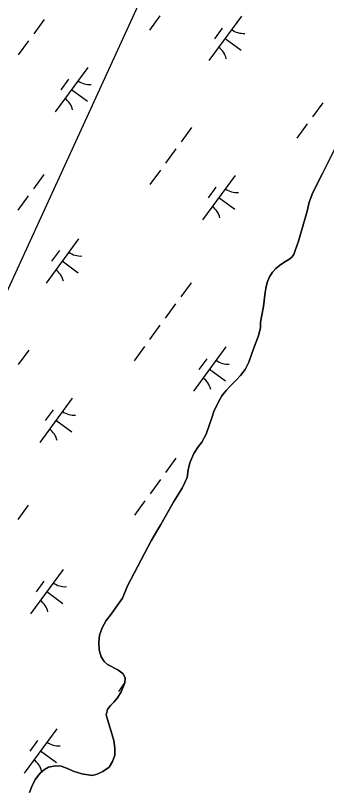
# Model space of a CAD drawing. Extents: x 3905714 to 3926767, y 183354 to 205755.
# Drawn here: x 3917253 to 3917536, y 188052 to 188757 of the extents above; entities that cross this region are included whole.
import ezdxf

# ---------------------------------------------------------------- set-up
doc = ezdxf.new("R2010")
doc.units = 0
for name, color, linetype in [('V-TOPO-SHOR', 7, 'Continuous'), ('V-UTIL-LINE', 7, 'Continuous'), ('V-WETL-SWMP', 7, 'Continuous')]:
    doc.layers.add(name, color=color, linetype=linetype)

msp = doc.modelspace()

# ---------------------------------------------------------------- linework, layer by layer
at = {"layer": 'V-TOPO-SHOR'}
for points in [[(3917404.47, 188327.48), (3917409.17, 188337.35), (3917410.13, 188344.15), (3917411.65, 188350.53), (3917415.25, 188359.01), (3917419.12, 188365.12), (3917422.45, 188369.43), (3917426.46, 188376.79), (3917431.71, 188392.48), (3917433.5, 188397.34), (3917437.93, 188406.64), (3917440.7, 188411.37), (3917444.72, 188416.51), (3917448.6, 188420.68), (3917453.72, 188425.82), (3917457.74, 188429.99), (3917461.9, 188435.55), (3917465.22, 188442.21), (3917468.12, 188449.99), (3917471.43, 188459.02), (3917473.92, 188465.96), (3917475.85, 188473.74), (3917475.98, 188478.46), (3917476.95, 188484.98), (3917478.46, 188492.89), (3917480.25, 188505.94), (3917480.93, 188510.52), (3917482.04, 188514.55), (3917483.97, 188519.69), (3917486.88, 188524.13), (3917489.79, 188527.19), (3917493.25, 188529.97), (3917497.27, 188532.75), (3917501.71, 188535.54), (3917504.48, 188537.62), (3917506.14, 188540.12), (3917507.52, 188543.6), (3917510.56, 188552.21), (3917518.29, 188579.42), (3917520.08, 188587.75), (3917523.4, 188596.5), (3917531.98, 188613.17), (3917547.06, 188642.75)], [(3917265.56, 188050.8), (3917267.5, 188056.22), (3917270.68, 188062.61), (3917275.11, 188068.31), (3917279.27, 188071.78), (3917282.88, 188073.73), (3917289.26, 188075.13), (3917294.26, 188074.72), (3917299.95, 188072.51), (3917305.37, 188070.16), (3917313.28, 188067.68), (3917322.44, 188066.16), (3917327.16, 188067.42), (3917332.15, 188069.78), (3917337.97, 188073.82), (3917341.16, 188078.82), (3917343.23, 188084.65), (3917343.22, 188091.18), (3917342.24, 188097.98), (3917338.05, 188112.4), (3917336.8, 188116.28), (3917335.26, 188121.42), (3917336.5, 188126.14), (3917339.14, 188129.75), (3917342.32, 188132.81), (3917345.65, 188136.84), (3917349.11, 188142.4), (3917352.43, 188150.59), (3917352.7, 188154.61), (3917350.75, 188158.78), (3917346.02, 188162.38), (3917336.44, 188167.22), (3917333.38, 188169.99), (3917330.6, 188174.29), (3917328.79, 188180.39), (3917328.64, 188187.05), (3917329.32, 188193.72), (3917331.81, 188200.52), (3917335.41, 188207.05), (3917338.87, 188211.64), (3917350.22, 188227.61), (3917354.65, 188238.58), (3917376.37, 188279.56), (3917381.35, 188288.31), (3917385.09, 188294.42), (3917396.86, 188315.54), (3917404.47, 188327.48)]]:
    msp.add_lwpolyline(points, dxfattribs=at)
at = {"layer": 'V-UTIL-LINE'}
msp.add_lwpolyline([(3915141.88, 186857.82), (3915602.26, 187412.44), (3917208.62, 188427.22), (3918201.85, 190592.37), (3918499.52, 191341.67), (3918705.19, 192156.56), (3920335.23, 195367.27), (3921815.24, 198099.69), (3922187.19, 198661.56)], dxfattribs=at)
at = {"layer": 'V-WETL-SWMP'}
for p, q in [((3917278.85, 188753.8), (3917269.4, 188740.89)), ((3917384.26, 188757.09), (3917374.81, 188744.18)), ((3917458.45, 188756.76), (3917428.9, 188716.43)), ((3917440.99, 188746), (3917433.9, 188736.32)), ((3917264.67, 188734.44), (3917255.21, 188721.53)), ((3917443.67, 188736.6), (3917458.19, 188725.96)), ((3917318.49, 188710.25), (3917288.94, 188669.91)), ((3917301.04, 188699.48), (3917293.95, 188689.8)), ((3917303.72, 188690.08), (3917318.24, 188679.44)), ((3917532.63, 188678.14), (3917523.17, 188665.24)), ((3917413.03, 188655.49), (3917403.58, 188642.59)), ((3917518.44, 188658.78), (3917508.99, 188645.88)), ((3917547.06, 188642.75), (3917531.98, 188613.17)), ((3917398.85, 188636.13), (3917389.39, 188623.23)), ((3917278.5, 188612.73), (3917269.05, 188599.83)), ((3917384.66, 188616.77), (3917375.21, 188603.87)), ((3917531.98, 188613.17), (3917523.4, 188596.5)), ((3917452.67, 188611.94), (3917423.12, 188571.61)), ((3917435.22, 188601.17), (3917428.13, 188591.49)), ((3917264.32, 188593.37), (3917254.86, 188580.47)), ((3917437.9, 188591.77), (3917452.42, 188581.14)), ((3917523.4, 188596.5), (3917520.08, 188587.75)), ((3917520.08, 188587.75), (3917518.29, 188579.42)), ((3917518.29, 188579.42), (3917510.56, 188552.21)), ((3917310.13, 188554.33), (3917280.58, 188513.99)), ((3917510.56, 188552.21), (3917507.52, 188543.6)), ((3917292.68, 188543.56), (3917285.59, 188533.88)), ((3917507.52, 188543.6), (3917506.14, 188540.12)), ((3917501.71, 188535.54), (3917497.27, 188532.75)), ((3917504.48, 188537.62), (3917501.71, 188535.54)), ((3917506.14, 188540.12), (3917504.48, 188537.62)), ((3917295.36, 188534.16), (3917309.88, 188523.52)), ((3917493.25, 188529.97), (3917489.79, 188527.19)), ((3917497.27, 188532.75), (3917493.25, 188529.97)), ((3917486.88, 188524.13), (3917483.97, 188519.69)), ((3917489.79, 188527.19), (3917486.88, 188524.13)), ((3917412.68, 188514.43), (3917403.22, 188501.52)), ((3917482.03, 188514.55), (3917480.93, 188510.52)), ((3917483.97, 188519.69), (3917482.03, 188514.55)), ((3917480.93, 188510.52), (3917480.24, 188505.94)), ((3917480.24, 188505.94), (3917478.46, 188492.89)), ((3917398.5, 188495.07), (3917389.04, 188482.16)), ((3917478.46, 188492.89), (3917476.95, 188484.98)), ((3917475.98, 188478.46), (3917475.85, 188473.74)), ((3917476.95, 188484.98), (3917475.98, 188478.46)), ((3917384.31, 188475.71), (3917374.86, 188462.8)), ((3917475.85, 188473.74), (3917473.92, 188465.96)), ((3917473.92, 188465.96), (3917471.44, 188459.02)), ((3917471.44, 188459.02), (3917468.12, 188449.99)), ((3917264.72, 188453.06), (3917255.26, 188440.15)), ((3917370.13, 188456.35), (3917360.67, 188443.44)), ((3917444.31, 188456.02), (3917414.76, 188415.69)), ((3917468.12, 188449.99), (3917465.22, 188442.22)), ((3917426.86, 188445.25), (3917419.77, 188435.57)), ((3917429.54, 188435.85), (3917444.06, 188425.21)), ((3917465.22, 188442.22), (3917461.9, 188435.55)), ((3917457.74, 188429.99), (3917453.72, 188425.82)), ((3917461.9, 188435.55), (3917457.74, 188429.99)), ((3917453.72, 188425.82), (3917448.6, 188420.68)), ((3917444.72, 188416.51), (3917440.7, 188411.37)), ((3917448.6, 188420.68), (3917444.72, 188416.51)), ((3917304.36, 188409.5), (3917274.81, 188369.17)), ((3917440.7, 188411.37), (3917437.93, 188406.64)), ((3917437.93, 188406.64), (3917433.5, 188397.34)), ((3917286.9, 188398.74), (3917279.81, 188389.06)), ((3917433.5, 188397.34), (3917431.71, 188392.48)), ((3917289.58, 188389.34), (3917304.1, 188378.7)), ((3917431.71, 188392.48), (3917426.46, 188376.79)), ((3917426.46, 188376.79), (3917422.45, 188369.43)), ((3917422.45, 188369.43), (3917419.12, 188365.12)), ((3917415.25, 188359.01), (3917411.65, 188350.53)), ((3917419.12, 188365.12), (3917415.25, 188359.01)), ((3917398.9, 188354.75), (3917389.44, 188341.84)), ((3917410.13, 188344.15), (3917409.17, 188337.35)), ((3917411.65, 188350.53), (3917410.13, 188344.15)), ((3917409.17, 188337.35), (3917404.47, 188327.48)), ((3917384.71, 188335.39), (3917375.26, 188322.48)), ((3917404.47, 188327.48), (3917396.86, 188315.54)), ((3917370.53, 188316.03), (3917361.07, 188303.12)), ((3917264.37, 188311.99), (3917254.91, 188299.08)), ((3917396.86, 188315.54), (3917385.09, 188294.42)), ((3917381.35, 188288.31), (3917376.37, 188279.56)), ((3917385.09, 188294.42), (3917381.35, 188288.31)), ((3917376.37, 188279.56), (3917354.65, 188238.58)), ((3917296, 188253.58), (3917266.45, 188213.25)), ((3917278.54, 188242.82), (3917271.45, 188233.14)), ((3917354.65, 188238.58), (3917350.22, 188227.61)), ((3917281.22, 188233.42), (3917295.74, 188222.78)), ((3917350.22, 188227.61), (3917338.87, 188211.63)), ((3917338.87, 188211.63), (3917335.41, 188207.05)), ((3917335.41, 188207.05), (3917331.81, 188200.52)), ((3917331.81, 188200.52), (3917329.32, 188193.72)), ((3917329.32, 188193.72), (3917328.64, 188187.05)), ((3917328.64, 188187.05), (3917328.79, 188180.39)), ((3917328.79, 188180.39), (3917330.6, 188174.29)), ((3917330.6, 188174.29), (3917333.38, 188169.99)), ((3917333.38, 188169.99), (3917336.44, 188167.22)), ((3917336.44, 188167.22), (3917346.02, 188162.38)), ((3917346.02, 188162.38), (3917350.75, 188158.78)), ((3917350.75, 188158.78), (3917352.7, 188154.61)), ((3917352.7, 188154.61), (3917352.43, 188150.59)), ((3917352.44, 188150.75), (3917346.54, 188142.7)), ((3917352.43, 188150.59), (3917349.11, 188142.4)), ((3917349.11, 188142.4), (3917345.65, 188136.84)), ((3917342.32, 188132.81), (3917339.14, 188129.75)), ((3917345.65, 188136.84), (3917342.32, 188132.81)), ((3917336.5, 188126.14), (3917335.26, 188121.42)), ((3917339.14, 188129.75), (3917336.5, 188126.14)), ((3917335.26, 188121.42), (3917336.8, 188116.28)), ((3917336.8, 188116.28), (3917338.05, 188112.4)), ((3917338.05, 188112.4), (3917342.24, 188097.97)), ((3917290.22, 188108.76), (3917260.67, 188068.43)), ((3917272.77, 188097.99), (3917265.68, 188088.31)), ((3917342.24, 188097.97), (3917343.22, 188091.17)), ((3917343.22, 188091.17), (3917343.23, 188084.65)), ((3917275.45, 188088.59), (3917289.97, 188077.96)), ((3917343.23, 188084.65), (3917341.16, 188078.82)), ((3917341.16, 188078.82), (3917337.98, 188073.82)), ((3917279.27, 188071.78), (3917275.11, 188068.31)), ((3917282.88, 188073.73), (3917279.27, 188071.78)), ((3917289.26, 188075.13), (3917282.88, 188073.73)), ((3917294.26, 188074.72), (3917289.26, 188075.13)), ((3917299.95, 188072.51), (3917294.26, 188074.72)), ((3917305.37, 188070.16), (3917299.95, 188072.51)), ((3917313.28, 188067.67), (3917305.37, 188070.16)), ((3917332.15, 188069.79), (3917327.16, 188067.42)), ((3917337.98, 188073.82), (3917332.15, 188069.79)), ((3917270.68, 188062.61), (3917267.5, 188056.22)), ((3917275.11, 188068.31), (3917270.68, 188062.61)), ((3917322.44, 188066.16), (3917313.28, 188067.67)), ((3917327.16, 188067.42), (3917322.44, 188066.16)), ((3917267.5, 188056.22), (3917265.56, 188050.81))]:
    msp.add_line(p, q, dxfattribs=at)
for centre, start, end in [((3917460.19, 188758.74), 232.99998, 274.54364), ((3917427.54, 188714.17), 12.99998, 54.54364), ((3917320.23, 188712.22), 232.99998, 274.54364), ((3917287.58, 188667.66), 12.99998, 54.54364), ((3917454.41, 188613.92), 232.99998, 274.54364), ((3917421.76, 188569.35), 12.99998, 54.54364), ((3917311.87, 188556.3), 232.99998, 274.54364), ((3917279.22, 188511.74), 12.99998, 54.54364), ((3917446.05, 188457.99), 232.99998, 274.54364), ((3917413.4, 188413.43), 12.99998, 54.54364), ((3917306.1, 188411.48), 232.99998, 274.54364), ((3917273.45, 188366.92), 12.99998, 54.54364), ((3917297.74, 188255.56), 232.99998, 274.54364), ((3917265.09, 188210.99), 12.99998, 54.54364), ((3917291.96, 188110.74), 232.99998, 274.54364), ((3917259.31, 188066.17), 12.99998, 54.54364)]:
    msp.add_arc(centre, 17.62, start, end, dxfattribs=at)

doc.saveas('drawing.dxf')
